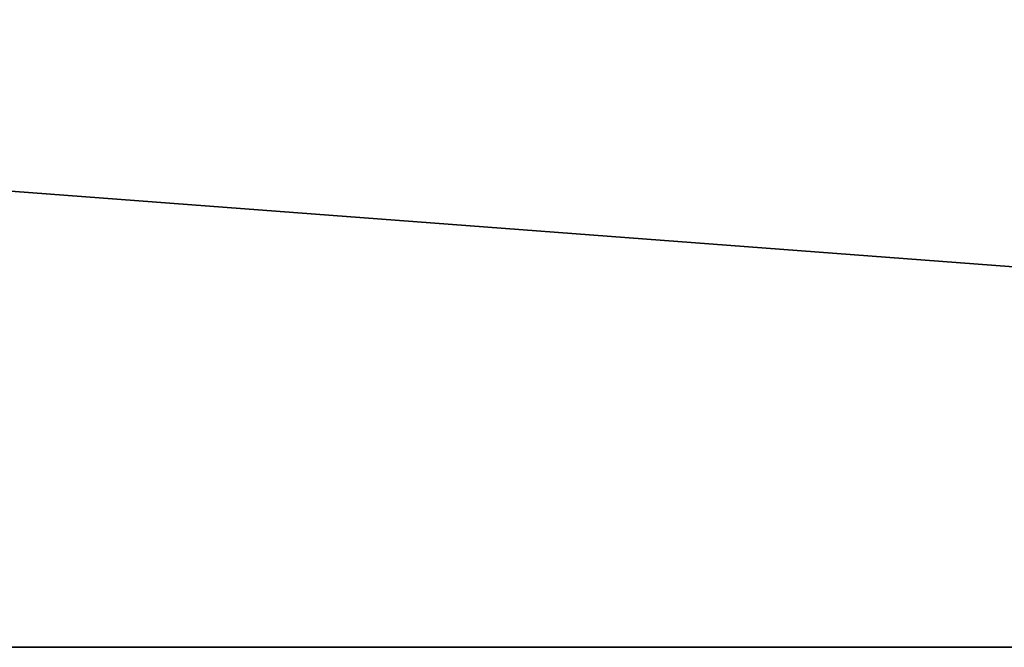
# Model space of a CAD drawing. Header units: millimetres. Extents: x -150 to 150, y -85 to 1149.
# Tile 330 of 656: x -72.243 to -71.615, y 1007.9 to 1008.3. Entities that reach past the tile are written whole.
import ezdxf

# ---------------------------------------------------------------- set-up
doc = ezdxf.new("R2010")
doc.units = ezdxf.units.MM
doc.header["$LTSCALE"] = 21.359881
doc.layers.add('9022', color=7, linetype='CONTINUOUS')
doc.layers.add('9025', color=7, linetype='CONTINUOUS')

msp = doc.modelspace()

# ---------------------------------------------------------------- linework, layer by layer
at = {"layer": '9022', "linetype": 'CONTINUOUS'}
for points in [[(-88.43379, 1007.9, 178.56739), (-68.39935, 1007.9, 166.25244), (-88.26112, 1007.9, 421.55761), (-88.43379, 1007.9, 178.56739)], [(-88.26112, 1007.9, 421.55761), (-68.39935, 1007.9, 166.25244), (-68.23326, 1007.9, 433.8322), (-88.26112, 1007.9, 421.55761)]]:
    msp.add_3dface(points, dxfattribs=at)
at = {"layer": '9025', "linetype": 'CONTINUOUS'}
for points in [[(-68.39935, 1007.9, 166.25244), (-88.43379, 1007.9, 178.56739), (-88.26112, 1009.4, 178.44239), (-68.39935, 1007.9, 166.25244)], [(-88.26112, 1007.9, 421.55761), (-68.39935, 1009.4, 433.74756), (-88.43379, 1009.4, 421.43261), (-88.26112, 1007.9, 421.55761)], [(-68.39935, 1007.9, 166.25244), (-88.26112, 1009.4, 178.44239), (-68.23326, 1009.4, 166.1678), (-68.39935, 1007.9, 166.25244)], [(-88.26112, 1007.9, 421.55761), (-68.23326, 1007.9, 433.8322), (-68.39935, 1009.4, 433.74756), (-88.26112, 1007.9, 421.55761)]]:
    msp.add_3dface(points, dxfattribs=at)

doc.saveas('drawing.dxf')
